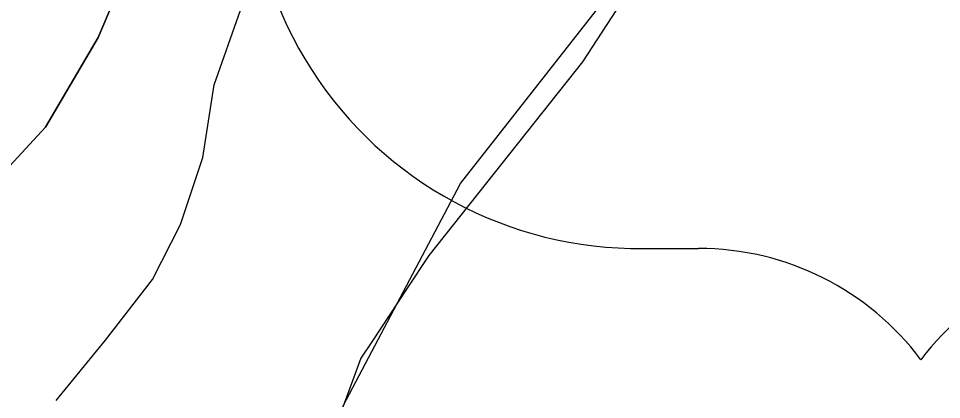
# Model space of a CAD drawing. Extents: x 0 to 34, y 0 to 22.
# Drawn here: x 2.7283 to 2.8196, y 16.0345 to 16.0722 of the extents above; entities that cross this region are included whole.
import ezdxf

# ---------------------------------------------------------------- set-up
doc = ezdxf.new("R2010")
doc.units = 0
for name, color, linetype in [('GM_X_Corporation', 7, 'Continuous'), ('GM_X_Major_River', 7, 'Continuous'), ('GM_X_Rail_Line', 7, 'Continuous'), ('GM_X_US_Route', 7, 'Continuous'), ('GM_X_US_Shield', 7, 'Continuous')]:
    doc.layers.add(name, color=color, linetype=linetype)

msp = doc.modelspace()

# ---------------------------------------------------------------- linework, layer by layer
at = {"layer": 'GM_X_Corporation'}
for points in [[(2.775694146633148, 16.25346842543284), (2.767979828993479, 16.23875439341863), (2.763102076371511, 16.232922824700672), (2.7603928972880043, 16.2277219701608), (2.7592992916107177, 16.220647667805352), (2.755676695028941, 16.211199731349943), (2.7466419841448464, 16.196967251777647), (2.7447002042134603, 16.188410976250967), (2.744259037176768, 16.169586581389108), (2.7460361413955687, 16.1588958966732), (2.7489596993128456, 16.154325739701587), (2.7515880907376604, 16.144567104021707), (2.7523834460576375, 16.13412498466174), (2.752930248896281, 16.109733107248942), (2.75247665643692, 16.104755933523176), (2.7499134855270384, 16.09388507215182), (2.739757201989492, 16.078627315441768), (2.7362122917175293, 16.070276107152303), (2.7310176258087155, 16.061427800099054), (2.727115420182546, 16.057174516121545), (2.7191277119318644, 16.044228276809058), (2.708011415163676, 16.03234457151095)], [(2.708011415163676, 16.03234457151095), (2.7191277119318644, 16.044228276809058), (2.727115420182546, 16.057174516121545), (2.7310176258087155, 16.061427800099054), (2.7362122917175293, 16.070276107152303), (2.739757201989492, 16.078627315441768), (2.7499134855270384, 16.09388507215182), (2.75247665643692, 16.104755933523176), (2.752930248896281, 16.109733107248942), (2.7523834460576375, 16.13412498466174), (2.7515880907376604, 16.144567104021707), (2.7489596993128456, 16.154325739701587), (2.7460361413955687, 16.1588958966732), (2.744259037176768, 16.169586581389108), (2.7447002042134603, 16.188410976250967), (2.7466419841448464, 16.196967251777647), (2.755676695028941, 16.211199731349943), (2.7592992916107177, 16.220647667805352), (2.7603928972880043, 16.2277219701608), (2.763102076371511, 16.232922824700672), (2.767979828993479, 16.23875439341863), (2.775694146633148, 16.25346842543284)]]:
    msp.add_lwpolyline(points, dxfattribs=at)
at = {"layer": 'GM_X_Major_River'}
msp.add_lwpolyline([(2.7320834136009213, 16.03442818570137), (2.7369385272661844, 16.040403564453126), (2.741604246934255, 16.04638462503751), (2.7443637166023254, 16.051833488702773), (2.746580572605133, 16.058432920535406), (2.7476733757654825, 16.065624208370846), (2.750283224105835, 16.072975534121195), (2.7534309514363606, 16.07879655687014), (2.757374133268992, 16.086501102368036), (2.7595711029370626, 16.092151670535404), (2.7613826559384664, 16.097430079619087), (2.7643589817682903, 16.10420470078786), (2.7701288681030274, 16.108644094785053), (2.7758959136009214, 16.11289314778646), (2.774307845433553, 16.11862136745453), (2.7740284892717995, 16.12356265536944), (2.7739820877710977, 16.130588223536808)], dxfattribs=at)
at = {"layer": 'GM_X_Rail_Line'}
msp.add_lwpolyline([(2.794359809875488, 15.962172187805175), (2.7845634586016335, 15.970432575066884), (2.7724498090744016, 15.97775928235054), (2.761125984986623, 15.990251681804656), (2.7579574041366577, 16.006568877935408), (2.760429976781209, 16.033917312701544), (2.7720198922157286, 16.05586329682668), (2.791592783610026, 16.080806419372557), (2.8095605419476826, 16.104384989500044), (2.8239961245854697, 16.130490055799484), (2.8296703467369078, 16.159168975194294), (2.8294781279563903, 16.18458463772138), (2.821236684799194, 16.212144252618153), (2.781131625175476, 16.298676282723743), (2.7612680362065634, 16.335017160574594), (2.652838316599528, 16.484961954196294)], dxfattribs=at)
at = {"layer": 'GM_X_US_Route'}
for points in [[(2.7961528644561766, 16.085777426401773), (2.7936599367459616, 16.08257238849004), (2.784106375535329, 16.06788942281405), (2.768889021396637, 16.04877607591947), (2.7667491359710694, 16.045523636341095)], [(2.7667491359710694, 16.045523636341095), (2.763271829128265, 16.040238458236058), (2.7621999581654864, 16.038610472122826), (2.7577043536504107, 16.026453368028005), (2.7559893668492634, 16.017406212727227), (2.756197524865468, 16.004481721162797), (2.758201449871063, 15.993756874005), (2.7603016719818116, 15.989680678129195), (2.7914820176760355, 15.961203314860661), (2.8024678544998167, 15.952190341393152), (2.80512731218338, 15.947899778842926), (2.806929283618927, 15.93244007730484), (2.807923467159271, 15.9069452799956), (2.809970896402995, 15.892802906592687), (2.8134971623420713, 15.873282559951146), (2.8181108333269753, 15.848207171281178)]]:
    msp.add_lwpolyline(points, dxfattribs=at)
at = {"layer": 'GM_X_US_Shield'}
msp.add_line((2.790077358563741, 16.04945789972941), (2.7955705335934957, 16.04945789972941), dxfattribs=at)
for centre, radius, start, end in [((2.7896490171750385, 16.087907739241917), 0.038452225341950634, 154.8319194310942, 270.63826363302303), ((2.7955705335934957, 16.021992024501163), 0.027465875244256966, 36.86989764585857, 89.99999993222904), ((2.8395159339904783, 16.021992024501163), 0.027465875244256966, 90.00000006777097, 143.13010235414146)]:
    msp.add_arc(centre, radius, start, end, dxfattribs=at)

doc.saveas('drawing.dxf')
